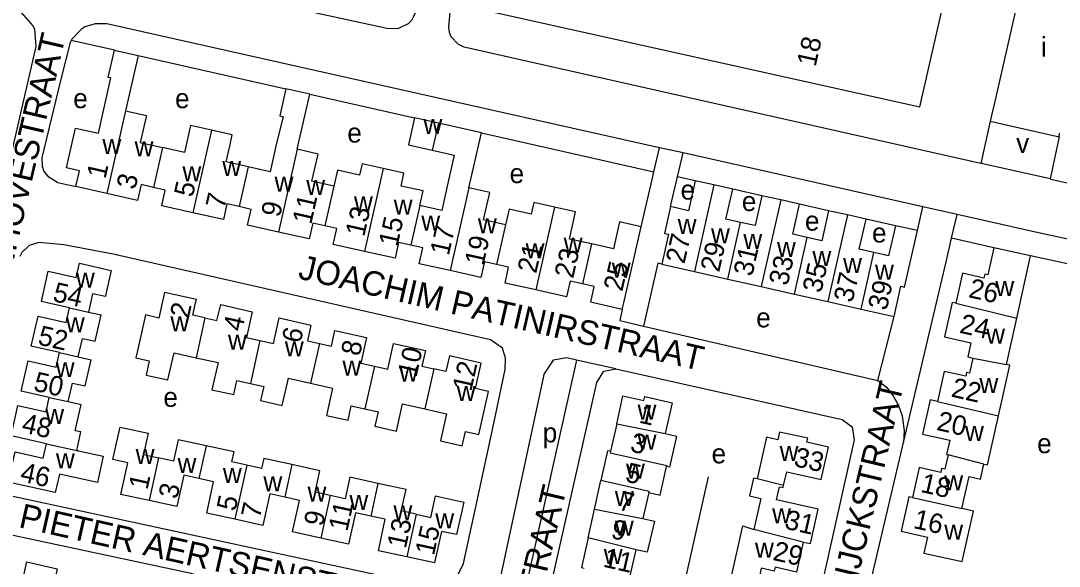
# Model space of a CAD drawing. Extents: x 161141 to 163125, y 381621 to 383200.
# Drawn here: x 162604.8 to 162817.4, y 382696 to 382807.8 of the extents above; entities that cross this region are included whole.
import ezdxf

# ---------------------------------------------------------------- set-up
doc = ezdxf.new("R2010")
doc.units = 0
for name, color, linetype in [('BLT_Basislijn', 7, 'Continuous'), ('BLT_Bebouwing', 7, 'Continuous'), ('BLT_Centroide', 7, 'Continuous'), ('BLT_Huisnummer', 7, 'Continuous'), ('BLT_Huisnummer_ tussenligend', 7, 'Continuous'), ('BLT_Onderverdeling_panden', 7, 'Continuous'), ('BLT_Straatnaam', 7, 'Continuous')]:
    doc.layers.add(name, color=color, linetype=linetype)

msp = doc.modelspace()

# ---------------------------------------------------------------- linework, layer by layer
at = {"layer": 'BLT_Basislijn'}
for p, q in [((162735.58, 382781.79), (162622.47, 382807.2)), ((162615.14, 382803.76), (162614.94, 382803.35)), ((162623.99, 382801.76), (162615.14, 382803.76)), ((162628.85, 382800.66), (162659.11, 382793.85)), ((162664, 382792.75), (162685.43, 382787.91)), ((162803.27, 382787.25), (162801.31, 382778.58)), ((162699.1, 382784.82), (162734.42, 382776.83)), ((162817.35, 382784.05), (162815.54, 382775.38)), ((162734.42, 382776.83), (162735.58, 382781.79)), ((162740.4, 382780.71), (162735.58, 382781.79)), ((162739.27, 382775.84), (162740.4, 382780.71)), ((162789.49, 382769.68), (162740.4, 382780.71)), ((162734.06, 382775.26), (162734.42, 382776.83)), ((162731.82, 382765.61), (162734.06, 382775.26)), ((162737.85, 382769.71), (162739.27, 382775.84)), ((162742.88, 382775.03), (162739.27, 382775.84)), ((162756.54, 382771.96), (162750.55, 382773.3)), ((162770.19, 382768.88), (162764.2, 382770.23)), ((162788.35, 382764.8), (162789.49, 382769.68)), ((162796.51, 382768.1), (162789.49, 382769.68)), ((162795.36, 382763.23), (162796.51, 382768.1)), ((162812.56, 382764.5), (162796.51, 382768.1)), ((162783.85, 382765.81), (162777.86, 382767.16)), ((162606.52, 382761.73), (162605.03, 382760.31)), ((162608.5, 382762.4), (162606.52, 382761.73)), ((162613.66, 382761.86), (162608.5, 382762.4)), ((162623.73, 382759.98), (162613.66, 382761.86)), ((162794.3, 382758.71), (162795.36, 382763.23)), ((162804, 382761.3), (162795.36, 382763.23)), ((162605.03, 382760.31), (162604.61, 382759.48)), ((162700.94, 382742.45), (162623.73, 382759.98)), ((162835.43, 382754.42), (162811.5, 382759.61)), ((162785.51, 382721.41), (162794.3, 382758.71)), ((162780.29, 382734.12), (162783.58, 382747.22)), ((162727.43, 382746.36), (162732.29, 382745.24)), ((162732.29, 382745.24), (162780.29, 382734.12)), ((162703.41, 382740.7), (162700.94, 382742.45)), ((162704.02, 382738.68), (162703.41, 382740.7)), ((162703.98, 382736.35), (162704.02, 382738.68)), ((162718.61, 382738.28), (162707.12, 382687.12)), ((162726.65, 382736.47), (162718.61, 382738.28)), ((162703.53, 382734.12), (162703.98, 382736.35)), ((162701.71, 382725.62), (162703.53, 382734.12)), ((162697.98, 382708.23), (162701.71, 382725.62)), ((162774.36, 382674.08), (162785.51, 382721.41)), ((162737.14, 382676.56), (162745.62, 382714.36)), ((162600, 382711.11), (162687.65, 382692.2)), ((162696.23, 382700.07), (162697.98, 382708.23)), ((162695.46, 382696.58), (162696.23, 382700.07)), ((162694.34, 382694.35), (162695.46, 382696.58))]:
    msp.add_line(p, q, dxfattribs=at)
for points in [[(162692.7, 382809.56), (162692.43, 382809.91), (162686.05, 382811.05), (162685.86, 382810.1), (162685.24, 382808.7), (162684.78, 382807.84), (162684.14, 382807.2), (162682.13, 382806.24), (162680.09, 382806.16), (162648.33, 382813.09)], [(162604.19, 382809.93), (162604.89, 382809.5), (162607.3, 382806.73), (162607.6, 382806.13), (162607.87, 382802.5), (162600, 382768.41), (162564.65, 382615.3), (162562.53, 382606.53), (162561.3, 382603.97), (162560.62, 382603.25), (162558.29, 382601.71), (162555.26, 382601.59), (162461.07, 382629.85)], [(162801.31, 382778.58), (162708.92, 382799.39), (162695.55, 382802.42), (162694.34, 382803.01), (162692.91, 382804.49), (162692.57, 382805.39), (162692.42, 382806.53), (162692.7, 382809.56)], [(162622.47, 382807.2), (162620.04, 382807.2), (162617.91, 382806.54), (162617.22, 382806.07), (162615.26, 382804.02), (162615.14, 382803.76)], [(162614.94, 382803.35), (162612.98, 382795.56), (162609.13, 382779.7), (162609.21, 382777.98), (162609.53, 382776.91), (162610.39, 382775.98), (162612.4, 382774.64), (162616.11, 382773.84)], [(162815.54, 382775.38), (162801.74, 382778.48), (162801.31, 382778.58)], [(162815.54, 382775.38), (162815.7, 382775.34), (162978.42, 382738.71)], [(162842.6, 382757.8), (162836.52, 382759.3), (162812.56, 382764.5)], [(162736.01, 382757.93), (162735.23, 382758.11), (162732.29, 382745.24)], [(162727.95, 382748.67), (162727.43, 382746.36)], [(162718.61, 382738.28), (162716.58, 382738.73), (162713.78, 382738.28), (162712.03, 382735.63)], [(162711.23, 382682.63), (162722.71, 382733.71), (162724.17, 382735.99), (162726.65, 382736.47)], [(162726.65, 382736.47), (162772.95, 382726.08), (162775.02, 382724.6), (162775.44, 382721.95), (162763.86, 382670.3)], [(162707.12, 382687.12), (162706.01, 382688.31), (162703.53, 382691.59), (162703.02, 382693.58), (162712.03, 382735.63)], [(162780.29, 382734.12), (162782.04, 382732.73), (162783.42, 382730.96), (162784.47, 382728.98), (162785.21, 382726.87), (162785.66, 382723.78), (162785.51, 382721.41)], [(162600, 382703.1), (162639.67, 382694.6), (162642.54, 382693.4), (162643.98, 382691.64), (162644.5, 382689.46), (162644.53, 382687.87), (162624.15, 382596.79), (162622.46, 382591.01), (162620.96, 382589.22), (162619.27, 382588.33), (162616.46, 382588.12), (162600, 382591.48), (162596.5, 382592.19), (162574.32, 382596.41), (162572.09, 382597.45), (162569.86, 382600.06), (162569.35, 382602.19), (162569.36, 382603.92), (162571.81, 382615.46), (162591.22, 382699.87), (162591.92, 382701.3), (162593.29, 382702.69), (162595.74, 382703.52), (162600, 382703.1)]]:
    msp.add_lwpolyline(points, dxfattribs=at)
at = {"layer": 'BLT_Bebouwing'}
for p, q in [((162788.86, 382790.16), (162796.75, 382824.83)), ((162694.59, 382811.1), (162788.86, 382790.16)), ((162623.99, 382801.76), (162628.85, 382800.66)), ((162628.85, 382800.66), (162626.26, 382789.36)), ((162664, 382792.75), (162659.11, 382793.85)), ((162661.4, 382781.46), (162664, 382792.75)), ((162690.32, 382786.81), (162685.43, 382787.91)), ((162803.27, 382787.25), (162817.35, 382784.05)), ((162699.1, 382784.82), (162690.32, 382786.81)), ((162696.54, 382773.55), (162699.1, 382784.82)), ((162817.35, 382784.05), (162817.44, 382784.8)), ((162746.71, 382774.17), (162742.88, 382775.03)), ((162750.55, 382773.3), (162746.71, 382774.17)), ((162622.45, 382772.41), (162616.11, 382773.84)), ((162760.37, 382771.1), (162756.54, 382771.96)), ((162764.2, 382770.23), (162760.37, 382771.1)), ((162774.02, 382768.02), (162770.19, 382768.88)), ((162777.86, 382767.16), (162774.02, 382768.02)), ((162788.35, 382764.8), (162783.85, 382765.81)), ((162811.5, 382759.61), (162804, 382761.3)), ((162808.68, 382746.88), (162811.5, 382759.61)), ((162736.01, 382757.93), (162742.71, 382756.42)), ((162742.71, 382756.42), (162749.55, 382754.88)), ((162749.55, 382754.88), (162756.37, 382753.35)), ((162756.37, 382753.35), (162763.21, 382751.81)), ((162763.21, 382751.81), (162770.03, 382750.27)), ((162770.03, 382750.27), (162776.86, 382748.73)), ((162776.86, 382748.73), (162783.58, 382747.22)), ((162618.66, 382748.11), (162621.29, 382747.52)), ((162806.58, 382737.38), (162808.68, 382746.88)), ((162616.6, 382738.95), (162619.23, 382738.36)), ((162614.53, 382729.77), (162617.16, 382729.18)), ((162726.8, 382725.19), (162725.54, 382719.59)), ((162616.31, 382719.88), (162616.55, 382719.67)), ((162722.26, 382707.74), (162723.58, 382713.61)), ((162733.37, 382711.14), (162732.17, 382705.81)), ((162720.94, 382701.88), (162722.26, 382707.74)), ((162729.54, 382694.1), (162730.76, 382699.43))]:
    msp.add_line(p, q, dxfattribs=at)
for points in [[(162824, 382813.68), (162810, 382816.85), (162804.38, 382792.13), (162803.27, 382787.25)], [(162616.11, 382773.84), (162616.84, 382777.06), (162614.2, 382777.65), (162616.04, 382785.82), (162620.73, 382784.76), (162623.28, 382796.08), (162622.74, 382796.2), (162623.99, 382801.76)], [(162659.11, 382793.85), (162657.86, 382788.29), (162658.53, 382788.1), (162657.12, 382782.42), (162655.87, 382776.86), (162651.37, 382777.87)], [(162626.26, 382789.36), (162626.86, 382789.23), (162627.24, 382789.14), (162630.54, 382788.4), (162629.29, 382782.84), (162633.8, 382781.82)], [(162685.43, 382787.91), (162684.18, 382782.35), (162689.04, 382781.26)], [(162643.83, 382785.41), (162639.56, 382786.37), (162638.31, 382780.81), (162633.8, 382781.82)], [(162651.37, 382777.87), (162646.84, 382778.9), (162647.59, 382782.12), (162648.11, 382784.45), (162643.83, 382785.41)], [(162668.93, 382773.92), (162664.42, 382774.93), (162665.67, 382780.49), (162661.4, 382781.46)], [(162689.04, 382781.26), (162693.55, 382780.25), (162692.25, 382774.52), (162691, 382768.95), (162686.5, 382769.97)], [(162678.97, 382777.5), (162674.68, 382778.47), (162674.17, 382776.17), (162669.66, 382777.18), (162668.93, 382773.92)], [(162686.5, 382769.97), (162687.17, 382772.92), (162682.66, 382773.93), (162683.25, 382776.54), (162678.97, 382777.5)], [(162631.96, 382773.66), (162629.47, 382774.22), (162628.74, 382771), (162622.45, 382772.41)], [(162742.88, 382775.03), (162741.5, 382768.89), (162737.85, 382769.71)], [(162640.02, 382768.46), (162633.7, 382769.88), (162634.4, 382773.11), (162631.96, 382773.66)], [(162704.05, 382766.02), (162699.57, 382767.03), (162700.82, 382772.59), (162696.54, 382773.55)], [(162752.16, 382766.49), (162749.16, 382767.16), (162750.55, 382773.3)], [(162649.53, 382769.72), (162647.02, 382770.28), (162646.3, 382767.05), (162640.02, 382768.46)], [(162714.09, 382769.6), (162709.82, 382770.56), (162709.28, 382768.17), (162704.76, 382769.19), (162704.05, 382766.02)], [(162756.54, 382771.96), (162755.16, 382765.82), (162752.16, 382766.49)], [(162765.82, 382763.4), (162762.83, 382764.08), (162764.2, 382770.23)], [(162657.58, 382764.51), (162651.26, 382765.93), (162651.99, 382769.16), (162649.53, 382769.72)], [(162721.62, 382762.07), (162717.12, 382763.08), (162718.37, 382768.64), (162714.09, 382769.6)], [(162737.85, 382769.71), (162736.62, 382764.24), (162737.4, 382764.07), (162736.01, 382757.93)], [(162770.19, 382768.88), (162768.82, 382762.73), (162765.82, 382763.4)], [(162667.09, 382765.75), (162664.6, 382766.31), (162663.86, 382763.09), (162657.58, 382764.51)], [(162675.15, 382760.55), (162668.79, 382761.98), (162669.52, 382765.21), (162667.09, 382765.75)], [(162731.82, 382765.61), (162727.38, 382766.61), (162726.13, 382761.05), (162721.62, 382762.07)], [(162779.47, 382760.34), (162776.47, 382761.01), (162777.86, 382767.16)], [(162783.85, 382765.81), (162782.47, 382759.66), (162779.47, 382760.34)], [(162727.95, 382748.67), (162728.25, 382750), (162731.82, 382765.61)], [(162783.58, 382747.22), (162784.97, 382753.42), (162785.75, 382753.25), (162788.35, 382764.8)], [(162684.66, 382761.8), (162682.17, 382762.36), (162681.44, 382759.14), (162675.15, 382760.55)], [(162692.72, 382756.6), (162686.37, 382758.03), (162687.1, 382761.25), (162684.66, 382761.8)], [(162804, 382761.3), (162802.75, 382755.76), (162802.16, 382755.89), (162801.98, 382755.09), (162797.59, 382756.07), (162796.2, 382749.92)], [(162614.78, 382748.98), (162610.24, 382750), (162609.03, 382750.27), (162610.43, 382756.49), (162616.18, 382755.19), (162616.86, 382758.15), (162623.35, 382756.66), (162622.25, 382751.78), (162622.14, 382751.29), (162619.51, 382751.88), (162619.09, 382750), (162618.66, 382748.11)], [(162702.23, 382757.84), (162699.74, 382758.4), (162698.98, 382755.19), (162692.72, 382756.6)], [(162710.28, 382752.65), (162703.95, 382754.07), (162704.67, 382757.29), (162702.23, 382757.84)], [(162719.79, 382753.89), (162717.3, 382754.45), (162716.54, 382751.24), (162710.28, 382752.65)], [(162727.95, 382748.67), (162722.04, 382750), (162721.5, 382750.12), (162722.22, 382753.34), (162719.79, 382753.89)], [(162642.51, 382746.92), (162640.04, 382747.47), (162640.61, 382750), (162640.76, 382750.69), (162634.26, 382752.14), (162633.78, 382750), (162633.09, 382746.9), (162630.35, 382747.52), (162629.25, 382742.64), (162628.38, 382738.76), (162631.13, 382738.14), (162630.49, 382735.22), (162634.95, 382734.22), (162636.2, 382739.78), (162640.69, 382738.77)], [(162612.72, 382739.82), (162606.97, 382741.11), (162608.36, 382747.31), (162614.12, 382746.01), (162614.78, 382748.98)], [(162642.51, 382746.92), (162644.98, 382746.37), (162645.75, 382749.65), (162652.19, 382748.14), (162651.02, 382742.89), (162653.77, 382742.28)], [(162796.2, 382749.92), (162795.47, 382750.08), (162793.89, 382743.02), (162799.31, 382741.81), (162798.67, 382738.92), (162799.69, 382738.68)], [(162616.6, 382738.95), (162617.45, 382742.73), (162620.08, 382742.14), (162621.29, 382747.52)], [(162653.77, 382742.28), (162656.53, 382741.66), (162657.73, 382746.94), (162664.19, 382745.46), (162663.48, 382742.24), (162665.94, 382741.69)], [(162665.94, 382741.69), (162668.4, 382741.14), (162669.12, 382744.36), (162675.62, 382742.91), (162674.45, 382737.67), (162677.21, 382737.05)], [(162677.21, 382737.05), (162679.97, 382736.44), (162681.14, 382741.68), (162687.65, 382740.22), (162686.93, 382737), (162689.38, 382736.46)], [(162610.66, 382730.64), (162604.9, 382731.93), (162606.3, 382738.14), (162612.05, 382736.84), (162612.72, 382739.82)], [(162614.53, 382729.77), (162615.39, 382733.58), (162618.02, 382732.99), (162619.23, 382738.36)], [(162640.69, 382738.77), (162645.2, 382737.76), (162643.95, 382732.2), (162648.41, 382731.2), (162649.07, 382734.13), (162651.82, 382733.51)], [(162687.55, 382728.27), (162691.98, 382727.28), (162690.74, 382721.72), (162695.19, 382720.72), (162695.85, 382723.64), (162698.61, 382723.04), (162700.57, 382731.81), (162697.9, 382732.43), (162699.07, 382737.67), (162692.56, 382739.13), (162691.84, 382735.91), (162689.38, 382736.46)], [(162799.69, 382738.68), (162799, 382735.63), (162798.42, 382735.76), (162798.24, 382734.97), (162793.85, 382735.96), (162792.46, 382729.81)], [(162804.99, 382726.84), (162807.31, 382737.22), (162806.58, 382737.38)], [(162651.82, 382733.51), (162654.57, 382732.89), (162653.91, 382729.97), (162658.35, 382728.97), (162659.6, 382734.55), (162664.12, 382733.54)], [(162664.12, 382733.54), (162668.62, 382732.53), (162667.37, 382726.95), (162671.82, 382725.96), (162672.47, 382728.88), (162675.25, 382728.26)], [(162610.06, 382721.13), (162602.84, 382722.75), (162604.23, 382728.97), (162609.99, 382727.67), (162610.66, 382730.64)], [(162726.8, 382725.19), (162728.09, 382730.97), (162732.36, 382730), (162732.54, 382730.79), (162738.13, 382729.53), (162736.72, 382723.23)], [(162792.46, 382729.81), (162790.99, 382730.15), (162789.43, 382723.11), (162794.99, 382721.87), (162794.34, 382718.94), (162794.64, 382718.88)], [(162616.27, 382719.73), (162617.14, 382723.55), (162615.95, 382723.81), (162617.16, 382729.18)], [(162675.25, 382728.26), (162677.95, 382727.65), (162677.3, 382724.73), (162681.73, 382723.73), (162682.98, 382729.29), (162687.55, 382728.27)], [(162801.99, 382716.96), (162802.73, 382716.79), (162804.99, 382726.84)], [(162631.08, 382709.48), (162625.3, 382710.73), (162626.74, 382717.2), (162623.69, 382717.89), (162624.79, 382722.76), (162625.19, 382724.55), (162630.9, 382723.31), (162629.93, 382718.91), (162632.99, 382718.24)], [(162736.72, 382723.23), (162739.04, 382722.71), (162737.61, 382716.33), (162737.02, 382716.46)], [(162760.98, 382712.57), (162761.61, 382715.38), (162768.63, 382713.8), (162770.14, 382720.47), (162765.72, 382721.46), (162765.9, 382722.25), (162760.15, 382723.54), (162759.8, 382721.95), (162757.46, 382722.48), (162755.54, 382713.93)], [(162616.27, 382719.73), (162621.71, 382718.58), (162620.51, 382713.2), (162612.74, 382714.94), (162611.86, 382711.12), (162602.25, 382713.27), (162603.64, 382719.48), (162609.39, 382718.18), (162610.06, 382721.13)], [(162642.74, 382720.72), (162637.01, 382721.97), (162636.05, 382717.57), (162632.99, 382718.24)], [(162651.12, 382716.74), (162648.03, 382717.41), (162648.48, 382719.46), (162642.74, 382720.72)], [(162725.54, 382719.59), (162724.95, 382719.72), (162723.58, 382713.61)], [(162794.64, 382718.88), (162793.99, 382715.92), (162793.3, 382716.08), (162793.13, 382715.28), (162788.71, 382716.26), (162787.33, 382710.13)], [(162660.33, 382716.87), (162654.58, 382718.13), (162654.13, 382716.08), (162651.12, 382716.74)], [(162668.16, 382710.55), (162665.11, 382711.22), (162666.07, 382715.61), (162660.33, 382716.87)], [(162797.48, 382707.86), (162798.95, 382714.4), (162801.29, 382713.88), (162801.99, 382716.96)], [(162641.28, 382714.02), (162638.19, 382714.69), (162636.78, 382708.25), (162631.08, 382709.48)], [(162733.37, 382711.14), (162735.71, 382710.61), (162737.02, 382716.46)], [(162648.66, 382705.66), (162642.88, 382706.92), (162644.29, 382713.36), (162641.28, 382714.02)], [(162677.92, 382713.02), (162672.17, 382714.28), (162671.21, 382709.88), (162668.16, 382710.55)], [(162685.75, 382706.7), (162682.72, 382707.37), (162683.68, 382711.76), (162677.92, 382713.02)], [(162755.54, 382713.93), (162754.81, 382714.09), (162753.99, 382710.45), (162756.33, 382709.92), (162754.89, 382703.54)], [(162764.99, 382700.99), (162766.46, 382700.68), (162768.04, 382707.72), (162759.55, 382709.62), (162760.16, 382712.32), (162760.89, 382712.15), (162760.98, 382712.57)], [(162658.86, 382710.17), (162655.78, 382710.85), (162654.37, 382704.41), (162648.66, 382705.66)], [(162685.75, 382706.7), (162688.78, 382706.04), (162689.74, 382710.44), (162690.61, 382710.25), (162695.5, 382709.18), (162693.99, 382702.53), (162690.91, 382703.16), (162689.51, 382696.72), (162683.84, 382697.96)], [(162666.25, 382701.81), (162660.46, 382703.07), (162661.87, 382709.52), (162658.86, 382710.17)], [(162787.33, 382710.13), (162786.59, 382710.28), (162785.01, 382703.22), (162790.43, 382702), (162789.69, 382698.73), (162797.51, 382697.01), (162799.83, 382707.33), (162797.48, 382707.86)], [(162676.46, 382706.32), (162673.34, 382707.01), (162671.93, 382700.56), (162666.25, 382701.81)], [(162683.84, 382697.96), (162678.02, 382699.23), (162679.43, 382705.67), (162676.46, 382706.32)], [(162732.17, 382705.81), (162734.51, 382705.28), (162733.07, 382698.9), (162730.76, 382699.43)], [(162750.95, 382693.49), (162750.21, 382693.66), (162752.62, 382704.34), (162754.89, 382703.54)], [(162720.94, 382701.88), (162719.58, 382695.79), (162720.17, 382695.66)], [(162764.99, 382700.99), (162763.61, 382694.85), (162759.21, 382695.83), (162759.04, 382695.04), (162756.4, 382695.63), (162755.8, 382692.93), (162756.58, 382692.76), (162756.53, 382692.56)], [(162604.76, 382691.18), (162606.05, 382696.94), (162612.27, 382695.54), (162610.97, 382689.79), (162613.94, 382689.12)]]:
    msp.add_lwpolyline(points, dxfattribs=at)
at = {"layer": 'BLT_Onderverdeling_panden'}
for p, q in [((162626.26, 382789.36), (162622.45, 382772.41)), ((162643.83, 382785.41), (162640.02, 382768.46)), ((162690.32, 382786.81), (162689.04, 382781.26)), ((162633.8, 382781.82), (162631.96, 382773.66)), ((162661.4, 382781.46), (162657.58, 382764.51)), ((162651.37, 382777.87), (162649.53, 382769.72)), ((162678.97, 382777.5), (162675.15, 382760.55)), ((162746.71, 382774.17), (162742.71, 382756.42)), ((162668.93, 382773.92), (162667.09, 382765.75)), ((162696.54, 382773.55), (162692.72, 382756.6)), ((162686.5, 382769.97), (162684.66, 382761.8)), ((162760.37, 382771.1), (162756.37, 382753.35)), ((162714.09, 382769.6), (162710.28, 382752.65)), ((162774.02, 382768.02), (162770.03, 382750.27)), ((162704.05, 382766.02), (162702.23, 382757.84)), ((162749.55, 382754.88), (162752.16, 382766.49)), ((162721.62, 382762.07), (162719.79, 382753.89)), ((162763.21, 382751.81), (162765.82, 382763.4)), ((162776.86, 382748.73), (162779.47, 382760.34)), ((162614.78, 382748.98), (162618.66, 382748.11)), ((162796.2, 382749.92), (162808.68, 382746.88)), ((162642.51, 382746.92), (162640.69, 382738.77)), ((162653.77, 382742.28), (162651.82, 382733.51)), ((162665.94, 382741.69), (162664.12, 382733.54)), ((162612.72, 382739.82), (162616.6, 382738.95)), ((162799.69, 382738.68), (162806.58, 382737.38)), ((162677.21, 382737.05), (162675.25, 382728.26)), ((162689.38, 382736.46), (162687.55, 382728.27)), ((162610.66, 382730.64), (162614.53, 382729.77)), ((162792.46, 382729.81), (162804.99, 382726.84)), ((162726.8, 382725.19), (162736.72, 382723.23)), ((162610.06, 382721.13), (162616.27, 382719.73)), ((162642.74, 382720.72), (162641.28, 382714.02)), ((162801.99, 382716.96), (162794.64, 382718.88)), ((162632.99, 382718.24), (162631.08, 382709.48)), ((162651.12, 382716.74), (162648.66, 382705.66)), ((162660.33, 382716.87), (162658.86, 382710.17)), ((162677.92, 382713.02), (162676.46, 382706.32)), ((162760.98, 382712.57), (162755.54, 382713.93)), ((162668.16, 382710.55), (162666.25, 382701.81)), ((162787.33, 382710.13), (162797.48, 382707.86)), ((162685.75, 382706.7), (162683.84, 382697.96)), ((162722.26, 382707.74), (162732.17, 382705.81)), ((162730.76, 382699.43), (162720.94, 382701.88)), ((162764.99, 382700.99), (162754.89, 382703.54))]:
    msp.add_line(p, q, dxfattribs=at)
for points in [[(162725.54, 382719.59), (162725.48, 382719.31), (162737.07, 382716.7), (162737.02, 382716.46)], [(162733.37, 382711.14), (162733.43, 382711.39), (162723.58, 382713.61)]]:
    msp.add_lwpolyline(points, dxfattribs=at)

# ---------------------------------------------------------------- texts
at = {"layer": 'BLT_Centroide'}
for s, p in [('i', (162813.64, 382800.47)), ('e', (162615.56, 382789.89)), ('e', (162636.4, 382789.89)), ('w', (162687.25, 382784.58)), ('e', (162671.66, 382782.84)), ('w', (162621.53, 382780.47)), ('w', (162628.12, 382780.03)), ('v', (162808.58, 382780.73)), ('w', (162646.06, 382776)), ('w', (162637.91, 382774.92)), ('e', (162704.88, 382774.53)), ('w', (162656.77, 382772.75)), ('w', (162663.25, 382772.12)), ('e', (162739.88, 382771.16)), ('w', (162673.03, 382768.73)), ('w', (162681.16, 382768.09)), ('e', (162752.42, 382768.81)), ('w', (162686.81, 382764.81)), ('e', (162765.34, 382764.8)), ('w', (162698.39, 382764.22)), ('w', (162739.29, 382764.13)), ('w', (162746.11, 382762.2)), ('w', (162752.73, 382761.06)), ('e', (162779.07, 382762.36)), ('w', (162708.16, 382759.11)), ('w', (162715.95, 382760.28)), ('w', (162759.61, 382759.43)), ('w', (162766.87, 382757.55)), ('w', (162725.8, 382755.14)), ('w', (162773.15, 382756.11)), ('w', (162779.68, 382754.73)), ('w', (162616.11, 382753.12)), ('w', (162804.32, 382751.4)), ('w', (162614.05, 382743.97)), ('w', (162635.45, 382744.14)), ('e', (162755.36, 382744.98)), ('w', (162802.44, 382741.65)), ('w', (162647.23, 382740.39)), ('w', (162658.88, 382739.02)), ('w', (162670.66, 382735.11)), ('w', (162611.98, 382734.78)), ('w', (162682.31, 382733.86)), ('w', (162801.05, 382731.51)), ('e', (162634.01, 382728.69)), ('w', (162694.06, 382729.88)), ('w', (162609.83, 382725.19)), ('w', (162731.08, 382726.08)), ('p', (162711.66, 382721.42)), ('w', (162798.11, 382721.71)), ('w', (162731.08, 382719.9)), ('e', (162812.87, 382719.21)), ('w', (162612.02, 382716.12)), ('w', (162628.34, 382716.97)), ('e', (162746.23, 382717.12)), ('w', (162760.16, 382717.61)), ('w', (162636.91, 382715.17)), ('w', (162728.71, 382714.01)), ('w', (162646.2, 382713.08)), ('w', (162793.85, 382711.57)), ('w', (162654.48, 382711.36)), ('w', (162663.52, 382709.3)), ('w', (162672.09, 382707.59)), ('w', (162726.43, 382708.37)), ('w', (162681.11, 382705.44)), ('w', (162689.67, 382703.78)), ('w', (162758.62, 382704.85)), ('w', (162726.43, 382702.29)), ('w', (162793.85, 382701.49)), ('w', (162755.11, 382697.78)), ('w', (162724.16, 382696.51))]:
    msp.add_text(s, height=4, dxfattribs=at).set_placement(p)
at = {"layer": 'BLT_Huisnummer'}
for s, rotation, p in [('18', 77.4835, (162767.51, 382798.23)), ('1', 77.3191, (162622.15, 382775.27)), ('5', 77.3285, (162640.02, 382771.49)), ('9', 77.325, (162657.84, 382767.39)), ('13', 77.3213, (162675.11, 382763.4)), ('17', 77.3258, (162692.42, 382759.52)), ('27', 77.309, (162740.66, 382757.84)), ('21', 77.3221, (162710.32, 382755.88)), ('31', 77.309, (162754.54, 382755.28)), ('25', 77.1282, (162727.94, 382752.19)), ('35', 77.309, (162768.66, 382751.88)), ('54', 347.331, (162611.19, 382750.39)), ('39', 77.309, (162782.06, 382748.29)), ('26', 347.309, (162798.65, 382751.19)), ('2', 77.4065, (162639.19, 382746.66)), ('6', 77.4102, (162662.09, 382741.58)), ('12', 77.4159, (162697.02, 382731.72)), ('50', 347.3322, (162607.24, 382732.05)), ('1', 347.309, (162731.2, 382725.5)), ('20', 347.309, (162792.12, 382723.99)), ('33', 347.309, (162762.89, 382716.6)), ('46', 347.3558, (162604.51, 382713.49)), ('5', 347.309, (162728.37, 382713.44)), ('1', 77.6687, (162630.75, 382711.57)), ('5', 77.6705, (162648.75, 382707.18)), ('9', 77.6606, (162666.62, 382704.05)), ('16', 347.309, (162787.35, 382703.9)), ('15', 77.6606, (162689.39, 382698.09)), ('9', 347.309, (162725.44, 382701.84)), ('29', 347.309, (162758.58, 382697.36))]:
    msp.add_text(s, height=4, rotation=rotation, dxfattribs=at).set_placement(p)
at = {"layer": 'BLT_Huisnummer_ tussenligend'}
for s, rotation, p in [('3', 77.3191, (162628.25, 382773.06)), ('7', 77.3285, (162646.51, 382769.11)), ('11', 77.325, (162664.26, 382765.91)), ('15', 77.3213, (162681.9, 382761.34)), ('19', 77.3258, (162699.51, 382757.46)), ('29', 77.309, (162747.78, 382756.14)), ('23', 77.3221, (162717.89, 382754.85)), ('33', 77.309, (162761.78, 382753.35)), ('37', 77.309, (162775.06, 382749.9)), ('4', 77.4065, (162650.11, 382743.99)), ('24', 347.309, (162796.81, 382743.91)), ('52', 347.3322, (162608.14, 382741.5)), ('8', 77.4102, (162674.19, 382738.93)), ('10', 77.4053, (162685.8, 382734.61)), ('22', 347.309, (162795.1, 382730.83)), ('48', 347.3558, (162604.81, 382723.53)), ('3', 347.309, (162729.39, 382719.59)), ('18', 347.309, (162788.84, 382711.29)), ('3', 77.6687, (162636.85, 382709.66)), ('7', 347.309, (162726.94, 382707.65)), ('7', 77.6705, (162653.76, 382705.69)), ('11', 77.6606, (162671.67, 382703.03)), ('31', 347.309, (162760.98, 382703.79)), ('13', 77.6606, (162683.63, 382699.53)), ('11', 347.309, (162723.84, 382695.98))]:
    msp.add_text(s, height=4, rotation=rotation, dxfattribs=at).set_placement(p)
at = {"layer": 'BLT_Straatnaam'}
for s, height, rotation, p in [('VAN WASSENHOVESTRAAT', 5, 76.9235, (162593.67, 382716.95)), ('JOACHIM PATINIRSTRAAT', 5, 347.0646, (162661.4, 382755.02)), ('MARIA VAN OOSTERWIJCKSTRAAT', 4.9999, 76.6957, (162759.35, 382622.2)), ('RACHEL RUYSCHSTRAAT', 4.9999, 76.6957, (162697.35, 382630.58)), ('PIETER AERTSENSTRAAT', 5, 347.3909, (162604.21, 382704.07))]:
    msp.add_text(s, height=height, rotation=rotation, dxfattribs=at).set_placement(p)

doc.saveas('drawing.dxf')
